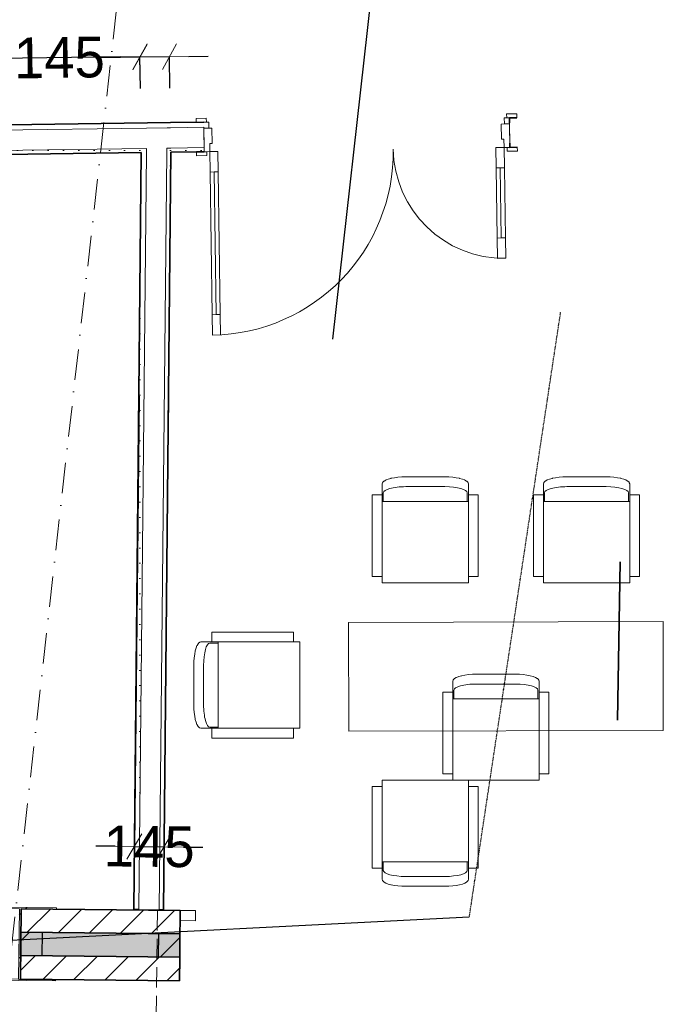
# Model space of a CAD drawing. Header units: millimetres. Extents: x -115474967 to 444143, y -74377 to 241828222.
# Tile 516 of 590: x 319179 to 322337, y 236007 to 240836. Entities that reach past the tile are written whole.
import ezdxf

# ---------------------------------------------------------------- set-up
doc = ezdxf.new("R2010")
doc.units = ezdxf.units.MM
doc.header["$MEASUREMENT"] = 0
for name, pattern in [('DOT', [0.25, 0, -0.25]), ('Dot & Dashed', [280, 150, -60, 0, -70]), ('Hidden Line', [140, 100, -40])]:
    doc.linetypes.add(name, pattern=pattern)
for name, color, linetype, lineweight, true_color in [('0_Pen_No__7', 7, 'Continuous', 5, 0x3f3f3f), ('A_COLUMNS_Pen_No__7', 7, 'Continuous', 5, 0x3f3f3f), ('A_WALL LOAD_Pen_No__21', 7, 'Continuous', 0, 0x73a901), ('A_WALL LOAD_Pen_No__7', 7, 'Continuous', 5, 0x3f3f3f)]:
    doc.layers.add(name, color=color, linetype=linetype, lineweight=lineweight, true_color=true_color)
for name, color, linetype in [('A_COLUMNS', 7, 'Continuous'), ('B_FURN LOOSE', 7, 'Continuous'), ('C_DIMS - GA', 7, 'Continuous')]:
    doc.layers.add(name, color=color, linetype=linetype)
for name, color, linetype, lineweight in [('A_COLUMNS_Pen_No__3', 7, 'Continuous', 15), ('A_COLUMNS_Pen_No__6', 7, 'Continuous', 5), ('A_WALL LOAD_Pen_No__1', 7, 'Continuous', 30), ('A_WALL LOAD_Pen_No__2', 1, 'Continuous', 25), ('A_WALL LOAD_Pen_No__3', 7, 'Continuous', 15), ('A_WALL LOAD_Pen_No__6', 7, 'Continuous', 5), ('B_FURN LOOSE_Pen_No__6', 7, 'Continuous', 5), ('BUILDING_Pen_No__2', 7, 'Continuous', 20), ('C-GRID _Pen_No__5', 7, 'Continuous', 5), ('SEWER LINE_Pen_No__1', 7, 'Continuous', 30)]:
    doc.layers.add(name, color=color, linetype=linetype, lineweight=lineweight)
doc.styles.add('GENERATED_STYLE_1', font='GOTHIC.TTF')
doc.dimstyles.new('GENERATED_STYLE__3', dxfattribs={"dimtxt": 200, "dimasz": 95, "dimexe": 0.18, "dimexo": 2517.243423, "dimgap": 0.09, "dimtad": 1, "dimdec": 0, "dimzin": 0, "dimdsep": 46, "dimtxsty": 'GENERATED_STYLE_1', "dimblk": 'ARROWHEAD_2', "dimblk1": 'ARROWHEAD_2', "dimblk2": 'ARROWHEAD_2', "dimcen": 0.09, "dimclrd": 7, "dimclre": 7, "dimclrt": 7, "dimadec": 0, "dimazin": 0, "dimtfac": 1, "dimtdec": 4, "dimtmove": 0, "dimatfit": 3, "dimfxl": 1, "dimtolj": 1, "dimtzin": 0, "dimarcsym": 0})
doc.dimstyles.new('GENERATED_STYLE__9', dxfattribs={"dimtxt": 200, "dimasz": 95, "dimexe": 0.18, "dimexo": 314.337521, "dimgap": 0.09, "dimtad": 1, "dimdec": 0, "dimzin": 0, "dimdsep": 46, "dimtxsty": 'GENERATED_STYLE_1', "dimblk": 'ARROWHEAD_2', "dimblk1": 'ARROWHEAD_2', "dimblk2": 'ARROWHEAD_2', "dimcen": 0.09, "dimclrd": 7, "dimclre": 7, "dimclrt": 7, "dimadec": 0, "dimazin": 0, "dimtfac": 1, "dimtdec": 4, "dimtmove": 0, "dimatfit": 3, "dimfxl": 1, "dimtolj": 1, "dimtzin": 0, "dimarcsym": 0})
pattern_1 = [(45, (426418.63, 157469.93), (-76.89786, 76.89786), [])]
pattern_2 = [(45, (426418.63, 157469.93), (-127.27922, 127.27922), [])]
pattern_3 = [(0, (426418.634, 157469.926), (0, 75), [0, -75])]

# ---------------------------------------------------------------- blocks, each defined once
blk = doc.blocks.new('Armchair 01 24[39]', base_point=(-105865.4, 80362.6))
at = {"layer": 'B_FURN LOOSE_Pen_No__6', "color": 7, "linetype": 'Continuous', "lineweight": 5}
for p, q in [((-105896.6, 80314.4), (-106296.6, 80314.4)), ((-106265.4, 80314.4), (-106265.4, 79890.7)), ((-106265.4, 80308.7), (-106307.4, 80308.7)), ((-106337.4, 80198.9), (-106337.4, 80006.3)), ((-106265.4, 79896.5), (-106307.4, 79896.5)), ((-105896.6, 79890.7), (-106296.6, 79890.7))]:
    blk.add_line(p, q, dxfattribs=at)
at = {"layer": 'B_FURN LOOSE_Pen_No__6', "color": 7, "linetype": 'Continuous', "lineweight": 5, "flags": 128}
blk.add_lwpolyline([(-106385.4, 80006.5), (-106385.4, 80198.7), (-106385, 80218.2), (-106383.6, 80236.9), (-106381.4, 80254.5), (-106378.4, 80270.4), (-106378.2, 80271), (-106374.5, 80284.8), (-106370.1, 80296.1), (-106369.8, 80296.8), (-106364.9, 80305.1), (-106364.4, 80305.9), (-106359.2, 80311), (-106358.4, 80311.6), (-106357.6, 80312.1), (-106356.6, 80312.5), (-106351.2, 80314.2), (-106350.2, 80314.4), (-106349.7, 80314.4), (-106296.7, 80314.4), (-106296.7, 80362.6), (-105896.7, 80362.6), (-105896.7, 80314.4), (-105865.4, 80314.4), (-105865.4, 79890.7), (-105896.7, 79890.7), (-105896.7, 79842.6), (-106296.7, 79842.6), (-106296.7, 79890.7), (-106349.7, 79890.7), (-106350.2, 79890.8), (-106351.2, 79890.9), (-106356.6, 79892.7), (-106357.6, 79893), (-106358.4, 79893.5), (-106359.2, 79894.2), (-106364.4, 79899.3), (-106364.9, 79900), (-106369.8, 79908.4), (-106370.1, 79909.1), (-106374.5, 79920.3), (-106378.2, 79934.2), (-106378.4, 79934.8), (-106381.4, 79950.7), (-106383.6, 79968.2), (-106385, 79987)], close=True, dxfattribs=at)
at = {"layer": 'B_FURN LOOSE_Pen_No__6', "color": 7, "linetype": 'Continuous', "lineweight": 5}
for centre, start_param, end_param in [((-106307.4, 80198.9), 0, 1.570796), ((-106307.4, 80006.3), 1.570796, 3.141593)]:
    blk.add_ellipse(centre, major_axis=(0, 109.8), ratio=0.273279, start_param=start_param, end_param=end_param, dxfattribs=at)
blk = doc.blocks.new('Armchair 01 24[71]', base_point=(-21189.6, 68802.6))
at = {"layer": 'B_FURN LOOSE_Pen_No__6', "color": 7, "linetype": 'Continuous', "lineweight": 5}
for p, q in [((-21141.4, 68771.4), (-21141.4, 68371.4)), ((-20717.7, 68771.4), (-20717.7, 68371.4)), ((-21141.4, 68402.6), (-20717.7, 68402.6)), ((-21135.6, 68402.6), (-21135.6, 68360.6)), ((-20723.5, 68402.6), (-20723.5, 68360.6)), ((-21025.9, 68330.6), (-20833.3, 68330.6))]:
    blk.add_line(p, q, dxfattribs=at)
at = {"layer": 'B_FURN LOOSE_Pen_No__6', "color": 7, "linetype": 'Continuous', "lineweight": 5, "flags": 128}
blk.add_lwpolyline([(-20833.5, 68282.6), (-21025.7, 68282.6), (-21045.2, 68283.1), (-21063.9, 68284.4), (-21081.5, 68286.6), (-21097.4, 68289.6), (-21098, 68289.8), (-21111.8, 68293.5), (-21123, 68297.9), (-21123.8, 68298.2), (-21132.1, 68303.1), (-21132.9, 68303.7), (-21138, 68308.8), (-21138.6, 68309.6), (-21139.1, 68310.4), (-21139.5, 68311.4), (-21141.2, 68316.8), (-21141.4, 68317.8), (-21141.4, 68318.3), (-21141.4, 68371.3), (-21189.6, 68371.3), (-21189.6, 68771.3), (-21141.4, 68771.3), (-21141.4, 68802.6), (-20717.7, 68802.6), (-20717.7, 68771.3), (-20669.6, 68771.3), (-20669.6, 68371.3), (-20717.7, 68371.3), (-20717.7, 68318.3), (-20717.7, 68317.8), (-20717.9, 68316.8), (-20719.7, 68311.4), (-20720, 68310.4), (-20720.5, 68309.6), (-20721.1, 68308.8), (-20726.3, 68303.7), (-20727, 68303.1), (-20735.3, 68298.2), (-20736.1, 68297.9), (-20747.3, 68293.5), (-20761.2, 68289.8), (-20761.8, 68289.6), (-20777.6, 68286.6), (-20795.2, 68284.4), (-20814, 68283.1)], close=True, dxfattribs=at)
at = {"layer": 'B_FURN LOOSE_Pen_No__6', "color": 7, "linetype": 'Continuous', "lineweight": 5}
for centre, start_param, end_param in [((-21025.9, 68360.6), 3.141593, 4.712389), ((-20833.3, 68360.6), 4.712389, 6.283185)]:
    blk.add_ellipse(centre, major_axis=(109.8, 0), ratio=0.273279, start_param=start_param, end_param=end_param, dxfattribs=at)
blk = doc.blocks.new('Coffee Table 02 24[72]', base_point=(-104082, 79880.7))
at = {"layer": 'A_COLUMNS_Pen_No__6', "color": 7, "linetype": 'Continuous', "lineweight": 5}
for p, q in [((-104083.5, 80414.5), (-105626.6, 80410.1)), ((-105626.6, 80410.1), (-105625.1, 79876.3)), ((-104082, 79880.7), (-104083.5, 80414.5)), ((-105625.1, 79876.3), (-104082, 79880.7))]:
    blk.add_line(p, q, dxfattribs=at)
blk = doc.blocks.new('Armchair 01 24[73]', base_point=(-20744.9, 69770.6))
at = {"layer": 'B_FURN LOOSE_Pen_No__6', "color": 7, "linetype": 'Continuous', "lineweight": 5}
for p, q in [((-20908.6, 70242.6), (-21101.2, 70242.6)), ((-21216.8, 69801.8), (-21216.8, 70201.8)), ((-21211, 70170.6), (-21211, 70212.6)), ((-20798.8, 70170.6), (-20798.8, 70212.6)), ((-20793.1, 69801.8), (-20793.1, 70201.8)), ((-20793.1, 70170.6), (-21216.8, 70170.6))]:
    blk.add_line(p, q, dxfattribs=at)
at = {"layer": 'B_FURN LOOSE_Pen_No__6', "color": 7, "linetype": 'Continuous', "lineweight": 5, "flags": 128}
blk.add_lwpolyline([(-21101, 70290.6), (-20908.8, 70290.6), (-20889.3, 70290.1), (-20870.6, 70288.7), (-20853, 70286.5), (-20837.1, 70283.5), (-20836.5, 70283.4), (-20822.7, 70279.6), (-20811.4, 70275.3), (-20810.7, 70274.9), (-20802.4, 70270.1), (-20801.6, 70269.5), (-20796.5, 70264.3), (-20795.8, 70263.6), (-20795.3, 70262.7), (-20795, 70261.8), (-20793.3, 70256.4), (-20793.1, 70255.4), (-20793.1, 70254.9), (-20793.1, 70201.8), (-20744.9, 70201.8), (-20744.9, 69801.8), (-20793.1, 69801.8), (-20793.1, 69770.6), (-21216.8, 69770.6), (-21216.8, 69801.8), (-21264.9, 69801.8), (-21264.9, 70201.8), (-21216.8, 70201.8), (-21216.8, 70254.9), (-21216.7, 70255.4), (-21216.6, 70256.4), (-21214.8, 70261.8), (-21214.5, 70262.7), (-21214, 70263.6), (-21213.3, 70264.3), (-21208.2, 70269.5), (-21207.5, 70270.1), (-21199.1, 70274.9), (-21198.4, 70275.3), (-21187.2, 70279.6), (-21173.3, 70283.4), (-21172.7, 70283.5), (-21156.8, 70286.5), (-21139.3, 70288.7), (-21120.5, 70290.1)], close=True, dxfattribs=at)
at = {"layer": 'B_FURN LOOSE_Pen_No__6', "color": 7, "linetype": 'Continuous', "lineweight": 5}
for centre, start_param, end_param in [((-21101.2, 70212.6), 1.570796, 3.141593), ((-20908.6, 70212.6), 0, 1.570796)]:
    blk.add_ellipse(centre, major_axis=(109.8, 0), ratio=0.273279, start_param=start_param, end_param=end_param, dxfattribs=at)
blk = doc.blocks.new('Armchair 01 24[74]', base_point=(-104989.8, 80604))
at = {"layer": 'B_FURN LOOSE_Pen_No__6', "color": 7, "linetype": 'Continuous', "lineweight": 5}
for p, q in [((-105455.8, 81004), (-105455.8, 81046)), ((-105153.5, 81076), (-105346, 81076)), ((-105043.7, 81004), (-105043.7, 81046)), ((-105461.6, 80635.2), (-105461.6, 81035.2)), ((-105037.9, 81004), (-105461.6, 81004)), ((-105037.9, 80635.2), (-105037.9, 81035.2))]:
    blk.add_line(p, q, dxfattribs=at)
at = {"layer": 'B_FURN LOOSE_Pen_No__6', "color": 7, "linetype": 'Continuous', "lineweight": 5, "flags": 128}
blk.add_lwpolyline([(-105345.9, 81124), (-105153.6, 81124), (-105134.1, 81123.5), (-105115.4, 81122.1), (-105097.8, 81119.9), (-105081.9, 81116.9), (-105081.3, 81116.8), (-105067.5, 81113), (-105056.3, 81108.7), (-105055.5, 81108.3), (-105047.2, 81103.5), (-105046.5, 81102.9), (-105041.3, 81097.7), (-105040.7, 81097), (-105040.2, 81096.1), (-105039.9, 81095.2), (-105038.1, 81089.8), (-105037.9, 81088.8), (-105037.9, 81088.3), (-105037.9, 81035.2), (-104989.8, 81035.2), (-104989.8, 80635.2), (-105037.9, 80635.2), (-105037.9, 80604), (-105461.6, 80604), (-105461.6, 80635.2), (-105509.8, 80635.2), (-105509.8, 81035.2), (-105461.6, 81035.2), (-105461.6, 81088.3), (-105461.6, 81088.8), (-105461.4, 81089.8), (-105459.7, 81095.2), (-105459.3, 81096.1), (-105458.8, 81097), (-105458.2, 81097.7), (-105453, 81102.9), (-105452.3, 81103.5), (-105444, 81108.3), (-105443.2, 81108.7), (-105432, 81113), (-105418.2, 81116.8), (-105417.6, 81116.9), (-105401.7, 81119.9), (-105384.1, 81122.1), (-105365.4, 81123.5)], close=True, dxfattribs=at)
at = {"layer": 'B_FURN LOOSE_Pen_No__6', "color": 7, "linetype": 'Continuous', "lineweight": 5}
for centre, start_param, end_param in [((-105346, 81046), 1.570796, 3.141593), ((-105153.5, 81046), 0, 1.570796)]:
    blk.add_ellipse(centre, major_axis=(109.8, 0), ratio=0.273279, start_param=start_param, end_param=end_param, dxfattribs=at)
blk = doc.blocks.new('Armchair 01 24[75]', base_point=(-104198.7, 80604))
at = {"layer": 'B_FURN LOOSE_Pen_No__6', "color": 7, "linetype": 'Continuous', "lineweight": 5}
for p, q in [((-104664.8, 81004), (-104664.8, 81046)), ((-104362.4, 81076), (-104555, 81076)), ((-104252.6, 81004), (-104252.6, 81046)), ((-104670.5, 80635.2), (-104670.5, 81035.2)), ((-104246.8, 81004), (-104670.5, 81004)), ((-104246.8, 80635.2), (-104246.8, 81035.2))]:
    blk.add_line(p, q, dxfattribs=at)
at = {"layer": 'B_FURN LOOSE_Pen_No__6', "color": 7, "linetype": 'Continuous', "lineweight": 5, "flags": 128}
blk.add_lwpolyline([(-104554.8, 81124), (-104362.6, 81124), (-104343.1, 81123.5), (-104324.3, 81122.1), (-104306.8, 81119.9), (-104290.9, 81116.9), (-104290.3, 81116.8), (-104276.4, 81113), (-104265.2, 81108.7), (-104264.5, 81108.3), (-104256.1, 81103.5), (-104255.4, 81102.9), (-104250.3, 81097.7), (-104249.6, 81097), (-104249.1, 81096.1), (-104248.8, 81095.2), (-104247, 81089.8), (-104246.9, 81088.8), (-104246.8, 81088.3), (-104246.8, 81035.2), (-104198.7, 81035.2), (-104198.7, 80635.2), (-104246.8, 80635.2), (-104246.8, 80604), (-104670.5, 80604), (-104670.5, 80635.2), (-104718.7, 80635.2), (-104718.7, 81035.2), (-104670.5, 81035.2), (-104670.5, 81088.3), (-104670.5, 81088.8), (-104670.3, 81089.8), (-104668.6, 81095.2), (-104668.2, 81096.1), (-104667.8, 81097), (-104667.1, 81097.7), (-104662, 81102.9), (-104661.2, 81103.5), (-104652.9, 81108.3), (-104652.2, 81108.7), (-104640.9, 81113), (-104627.1, 81116.8), (-104626.5, 81116.9), (-104610.6, 81119.9), (-104593, 81122.1), (-104574.3, 81123.5)], close=True, dxfattribs=at)
at = {"layer": 'B_FURN LOOSE_Pen_No__6', "color": 7, "linetype": 'Continuous', "lineweight": 5}
for centre, start_param, end_param in [((-104555, 81046), 1.570796, 3.141593), ((-104362.4, 81046), 0, 1.570796)]:
    blk.add_ellipse(centre, major_axis=(109.8, 0), ratio=0.273279, start_param=start_param, end_param=end_param, dxfattribs=at)
blk = doc.blocks.new('IPE Column 20[97]', base_point=(-38860.8, 68153.1))
at = {"layer": 'A_COLUMNS_Pen_No__7', "linetype": 'Continuous', "lineweight": 5, "true_color": 0x3f3f3f}
h = blk.add_hatch(dxfattribs=at)
h.set_pattern_fill('STEEL', color=250, style=0, pattern_type=2)
h.set_pattern_definition([(45, (0, 0), (-159.099, 159.099), []), (45, (-53.03, 53.03), (-159.099, 159.099), [])])
h.paths.add_polyline_path([(-39040.6, 67975.4), (-38684.6, 67971.8), (-38684.5, 67978.8), (-38859, 67980.6), (-38855.5, 68325.5), (-38681, 68323.8), (-38681, 68330.8), (-39037, 68334.4), (-39037, 68327.4), (-38862.5, 68325.6), (-38866, 67980.6), (-39040.5, 67982.4)])
at = {"layer": 'A_COLUMNS_Pen_No__3', "color": 7, "linetype": 'Continuous', "lineweight": 15}
for p, q in [((-38681, 68330.8), (-39037, 68334.4)), ((-39037, 68334.4), (-39037, 68327.4)), ((-39037, 68327.4), (-38862.5, 68325.6)), ((-38862.5, 68325.6), (-38866, 67980.6)), ((-38859, 67980.6), (-38855.5, 68325.5)), ((-38855.5, 68325.5), (-38681, 68323.8)), ((-38681, 68323.8), (-38681, 68330.8)), ((-39040.5, 67982.4), (-39040.6, 67975.4)), ((-39040.6, 67975.4), (-38684.6, 67971.8)), ((-38866, 67980.6), (-39040.5, 67982.4)), ((-38684.5, 67978.8), (-38859, 67980.6)), ((-38684.6, 67971.8), (-38684.5, 67978.8))]:
    blk.add_line(p, q, dxfattribs=at)
blk = doc.blocks.new('ARROWHEAD_2')
at = {"color": 0, "linetype": 'Continuous', "lineweight": 0}
for p, q in [((-0.378, -0.655), (0.378, 0.655)), ((0, 0), (-1, 0))]:
    blk.add_line(p, q, dxfattribs=at)
blk = doc.blocks.new('*D931')
at = {"layer": 'C_DIMS - GA', "color": 7, "linetype": 'Continuous', "lineweight": -2, "transparency": 16777216}
for p, q in [((319673.7, 240653.9), (317826.9, 240627.5)), ((319770.9, 240498.7), (319768.7, 240655.4)), ((315864.4, 240599.4), (317225.6, 240618.9)), ((315771.6, 240441.5), (315769.4, 240598.3))]:
    blk.add_line(p, q, dxfattribs=at)
at = {"layer": 'Defpoints', "color": 0, "linetype": 'Continuous', "transparency": 16777216}
for p in [(319768.7, 240655.2), (319775.4, 240184.4), (315776.1, 240127.2)]:
    blk.add_point(p, dxfattribs=at)
at = {"layer": 'C_DIMS - GA', "color": 7, "linetype": 'Continuous', "lineweight": -2, "transparency": 16777216, "xscale": 95, "yscale": 95, "zscale": 95}
for p, rotation in [((319768.7, 240655.2), 0.818574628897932), ((315769.4, 240598.1), 180.8185746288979)]:
    blk.add_blockref('ARROWHEAD_2', p, dxfattribs=dict(at, rotation=rotation))
at = {"layer": 'C_DIMS - GA', "color": 7, "linetype": 'Continuous', "lineweight": 5, "transparency": 16777216, "insert": (317526.3, 240623.2), "char_height": 200, "attachment_point": 5, "rotation": 0.8186, "style": 'GENERATED_STYLE_1'}
blk.add_mtext('\\A1;4000', dxfattribs=at)
blk = doc.blocks.new('*D932')
at = {"layer": 'C_DIMS - GA', "color": 7, "linetype": 'Continuous', "lineweight": -2, "transparency": 16777216}
for p, q in [((319673.8, 240650.9), (319578.8, 240649.6)), ((319913.8, 240654.4), (319768.8, 240652.3)), ((319770.9, 240498.7), (319768.8, 240652.5)), ((319916, 240500.8), (319913.8, 240654.5)), ((320008.8, 240655.7), (320103.8, 240657.1))]:
    blk.add_line(p, q, dxfattribs=at)
at = {"layer": 'Defpoints', "color": 0, "linetype": 'Continuous', "transparency": 16777216}
for p in [(319913.8, 240654.4), (319775.4, 240184.4), (319920.5, 240186.5)]:
    blk.add_point(p, dxfattribs=at)
at = {"layer": 'C_DIMS - GA', "color": 7, "linetype": 'Continuous', "lineweight": -2, "transparency": 16777216, "xscale": 95, "yscale": 95, "zscale": 95}
for p, rotation in [((319768.8, 240652.3), 0.818574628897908), ((319913.8, 240654.4), 180.8185746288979)]:
    blk.add_blockref('ARROWHEAD_2', p, dxfattribs=dict(at, rotation=rotation))
at = {"layer": 'C_DIMS - GA', "color": 7, "linetype": 'Continuous', "lineweight": 5, "transparency": 16777216, "insert": (319373.1, 240649.6), "char_height": 200, "attachment_point": 5, "rotation": 0.8186, "style": 'GENERATED_STYLE_1'}
blk.add_mtext('\\A1;145', dxfattribs=at)
blk = doc.blocks.new('*D939')
at = {"layer": 'C_DIMS - GA', "color": 7, "linetype": 'Continuous', "lineweight": -2, "transparency": 16777216}
for p, q in [((319764.2, 238989.2), (319741.7, 236781)), ((319909.2, 238987.8), (319886.7, 236779.6)), ((319646.7, 236781.8), (319551.7, 236782.8)), ((319741.7, 236780.9), (319886.7, 236779.4)), ((319981.7, 236778.4), (320076.7, 236777.4))]:
    blk.add_line(p, q, dxfattribs=at)
at = {"layer": 'Defpoints', "color": 0, "linetype": 'Continuous', "transparency": 16777216}
for p in [(319886.7, 236779.4), (319738.6, 236472.1), (319883.6, 236470.7)]:
    blk.add_point(p, dxfattribs=at)
at = {"layer": 'C_DIMS - GA', "color": 7, "linetype": 'Continuous', "lineweight": -2, "transparency": 16777216, "xscale": 95, "yscale": 95, "zscale": 95}
for p, rotation in [((319741.7, 236780.9), 359.415914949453), ((319886.7, 236779.4), 179.415914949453)]:
    blk.add_blockref('ARROWHEAD_2', p, dxfattribs=dict(at, rotation=rotation))
at = {"layer": 'C_DIMS - GA', "color": 7, "linetype": 'Continuous', "lineweight": 5, "transparency": 16777216, "insert": (319814.2, 236780.1), "char_height": 200, "attachment_point": 5, "rotation": 359.4159, "style": 'GENERATED_STYLE_1'}
blk.add_mtext('\\A1;145', dxfattribs=at)
blk = doc.blocks.new('*D963')
at = {"layer": 'C_DIMS - GA', "color": 7, "linetype": 'Continuous', "lineweight": -2, "transparency": 16777216}
for p, q in [((315602.1, 239843.4), (315818.2, 241769.9)), ((315912.6, 241759.5), (318074.5, 241517)), ((320836.7, 241207.2), (318664.7, 241450.8)), ((320715, 239269.9), (320931.1, 241196.4))]:
    blk.add_line(p, q, dxfattribs=at)
at = {"layer": 'Defpoints', "color": 0, "linetype": 'Continuous', "transparency": 16777216}
for p in [(315882.7, 242344.9), (315818.2, 241770.1), (320995.6, 241771.4)]:
    blk.add_point(p, dxfattribs=at)
at = {"layer": 'C_DIMS - GA', "color": 7, "linetype": 'Continuous', "lineweight": -2, "transparency": 16777216, "xscale": 95, "yscale": 95, "zscale": 95}
for p, rotation in [((315818.2, 241770.1), 173.6000080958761), ((320931.1, 241196.6), 353.6000080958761)]:
    blk.add_blockref('ARROWHEAD_2', p, dxfattribs=dict(at, rotation=rotation))
at = {"layer": 'C_DIMS - GA', "color": 7, "linetype": 'Continuous', "lineweight": 5, "transparency": 16777216, "insert": (318369.6, 241483.9), "char_height": 200, "attachment_point": 5, "rotation": 353.6, "style": 'GENERATED_STYLE_1'}
blk.add_mtext('\\A1;5145', dxfattribs=at)

msp = doc.modelspace()

# ---------------------------------------------------------------- hatches: boundary and pattern name
at = {"layer": '0_Pen_No__7', "linetype": 'Continuous', "lineweight": 5, "true_color": 0x000000}
h = msp.add_hatch(dxfattribs=at)
h.set_pattern_fill('ANSI31', color=18, scale=870, style=0)
h.set_pattern_definition(pattern_1)
h.paths.add_polyline_path([(319185.7778, 236475.53121), (319184.6007, 236360.53726), (319965.05592, 236352.54856), (319966.23303, 236467.54251)])
h = msp.add_hatch(dxfattribs=at)
h.set_pattern_fill('ANSI31', color=18, scale=870, style=0)
h.set_pattern_definition(pattern_1)
h.paths.add_polyline_path([(319183.42364, 236245.54322), (319182.24654, 236130.54926), (319962.70177, 236122.56056), (319963.87887, 236237.55452)])
at = {"layer": 'A_WALL LOAD_Pen_No__6', "linetype": 'Continuous', "lineweight": 5}
h = msp.add_hatch(dxfattribs=at)
h.set_pattern_fill('_WALL_EXTERNAL', style=0, pattern_type=2)
h.set_pattern_definition(pattern_2)
h.paths.add_polyline_path([(319183.42362, 236245.54321), (319184.6007, 236360.53724), (319288.59862, 236359.47271), (319287.42154, 236244.47869)])
h = msp.add_hatch(dxfattribs=at)
h.set_pattern_fill('_WALL_EXTERNAL', style=0, pattern_type=2)
h.set_pattern_definition(pattern_2)
h.paths.add_polyline_path([(319859.88097, 236238.61899), (319861.05805, 236353.61302), (319965.05597, 236352.54849), (319963.87889, 236237.55446)])
at = {"layer": 'A_WALL LOAD_Pen_No__7', "linetype": 'Continuous', "lineweight": 5, "true_color": 0x9f07ff}
h = msp.add_hatch(dxfattribs=at)
h.set_pattern_fill('HATCH__GYPSUM', color=190, style=0, pattern_type=2)
h.set_pattern_definition(pattern_3)
h.paths.add_polyline_path([(318217.98775, 240182.1304), (318218.27365, 240162.13243), (319775.43866, 240184.39441), (319775.63737, 240204.39936)])
h = msp.add_hatch(dxfattribs=at)
h.set_pattern_fill('HATCH__GYPSUM', color=190, style=0, pattern_type=2)
h.set_pattern_definition(pattern_3)
h.paths.add_polyline_path([(319775.43863, 240184.39447), (319738.55724, 236472.13092), (319763.55601, 236471.88255), (319800.44341, 240184.75195)])
h = msp.add_hatch(dxfattribs=at)
h.set_pattern_fill('HATCH__GYPSUM', color=190, style=0, pattern_type=2)
h.set_pattern_definition(pattern_3)
h.paths.add_polyline_path([(319883.55008, 236470.69041), (319920.46638, 240186.46786), (319900.46255, 240186.18187), (319863.55107, 236470.8891)])
h = msp.add_hatch(dxfattribs=at)
h.set_pattern_fill('HATCH__GYPSUM', color=190, style=0, pattern_type=2)
h.set_pattern_definition(pattern_3)
h.paths.add_polyline_path([(319900.6613, 240206.18676), (319900.46255, 240186.18187), (319920.46638, 240186.46786), (319920.18048, 240206.46582)])
h = msp.add_hatch(dxfattribs=at)
h.set_pattern_fill('HATCH__GYPSUM', color=190, style=0, pattern_type=2)
h.set_pattern_definition(pattern_3)
h.paths.add_polyline_path([(320083.25069, 240208.79719), (319920.18048, 240206.46583), (319920.46635, 240186.46786), (320083.53661, 240188.79918)])
msp.add_hatch(color=190, dxfattribs=at).paths.add_polyline_path([(319184.60072, 236360.53726), (319183.42362, 236245.54331), (319963.87895, 236237.55461), (319965.05595, 236352.54856)])

# ---------------------------------------------------------------- linework, layer by layer
at = {"layer": 'A_WALL LOAD_Pen_No__1', "color": 214, "linetype": 'Continuous', "lineweight": 35}
for p, q in [((321581.31056, 240355.22697), (321618.30678, 240355.75589)), ((321581.31056, 240355.22697), (321618.30678, 240355.75589)), ((321581.31056, 240355.22697), (321618.30678, 240355.75589)), ((321581.66794, 240330.22952), (321581.31056, 240355.22697)), ((321581.66794, 240330.22952), (321581.31056, 240355.22697)), ((321581.66794, 240330.22952), (321581.31056, 240355.22697)), ((321583.38335, 240210.24178), (321583.09745, 240230.23974)), ((321583.38335, 240210.24178), (321583.09745, 240230.23974)), ((321583.38335, 240210.24178), (321583.09745, 240230.23974)), ((320083.53662, 240188.7992), (320046.5404, 240188.27028)), ((320083.53662, 240188.7992), (320046.5404, 240188.27028)), ((320083.53662, 240188.7992), (320046.5404, 240188.27028)), ((321583.38335, 240210.24178), (321620.37957, 240210.7707)), ((321583.38335, 240210.24178), (321620.37957, 240210.7707)), ((321583.38335, 240210.24178), (321620.37957, 240210.7707)), ((319966.23305, 236467.54247), (319965.72128, 236417.54509)), ((319966.23305, 236467.54247), (319965.72128, 236417.54509)), ((319966.23305, 236467.54247), (319965.72128, 236417.54509)), ((319965.72128, 236417.54509), (319965.05597, 236352.54849)), ((319965.72128, 236417.54509), (319965.05597, 236352.54849)), ((319184.6007, 236360.5372), (319965.05596, 236352.54851)), ((319965.05597, 236352.54849), (319963.87889, 236237.55452)), ((319965.05597, 236352.54849), (319963.87889, 236237.55452)), ((319183.42362, 236245.54326), (319963.87888, 236237.55457)), ((319963.87889, 236237.55452), (319962.70181, 236122.56054)), ((319963.87889, 236237.55452), (319962.70181, 236122.56054))]:
    msp.add_line(p, q, dxfattribs=at)
for points in [[(319918.3936, 240331.45304), (318216.20085, 240307.11761)], [(320081.46381, 240333.78438), (319918.3936, 240331.45304)], [(318218.27365, 240162.13243), (319775.43863, 240184.39447)], [(319775.43863, 240184.39447), (319738.55724, 236472.13092)], [(319883.55008, 236470.69041), (319920.46638, 240186.46786)], [(319920.46638, 240186.46786), (320083.5366, 240188.7992)], [(319185.77777, 236475.53121), (319182.24654, 236130.54929)], [(319966.23303, 236467.54247), (319185.77777, 236475.53121)], [(319738.55724, 236472.13092), (319763.55601, 236471.88255)], [(319863.55107, 236470.8891), (319883.55008, 236470.69041)], [(319182.24654, 236130.54929), (319962.7018, 236122.56054)]]:
    msp.add_lwpolyline(points, dxfattribs=at)
at = {"layer": 'A_WALL LOAD_Pen_No__2', "color": 1, "linetype": 'Continuous', "lineweight": 25, "flags": 128}
for points in [[(319183.42362, 236245.54321), (319184.6007, 236360.53724), (319288.59862, 236359.47271), (319287.42154, 236244.47869)], [(319859.88097, 236238.61899), (319861.05805, 236353.61302), (319965.05597, 236352.54849), (319963.87889, 236237.55446)]]:
    msp.add_lwpolyline(points, close=True, dxfattribs=at)
at = {"layer": 'A_WALL LOAD_Pen_No__21', "color": 100, "linetype": 'Continuous', "lineweight": 0, "true_color": 0x00ff4d}
for p, q in [((321581.73942, 240325.23003), (321581.66794, 240330.22952)), ((321581.73942, 240325.23003), (321581.66794, 240330.22952)), ((321581.73942, 240325.23003), (321581.66794, 240330.22952)), ((321583.09745, 240230.23974), (321581.73942, 240325.23003)), ((321583.09745, 240230.23974), (321581.73942, 240325.23003)), ((321583.09745, 240230.23974), (321581.73942, 240325.23003)), ((319801.6359, 240304.78123), (318216.55825, 240282.12015)), ((319901.65505, 240306.21119), (319801.6359, 240304.78126)), ((319918.75097, 240306.4556), (319901.65505, 240306.21119)), ((320081.82121, 240308.78695), (319918.75097, 240306.45559)), ((320083.25071, 240208.79715), (320081.8212, 240308.78695)), ((320083.25071, 240208.79715), (320081.89268, 240303.78745)), ((320083.25071, 240208.79715), (320081.89268, 240303.78745)), ((318217.98773, 240182.13039), (319800.64216, 240204.7569)), ((319800.44341, 240184.75195), (319763.55601, 236471.88255)), ((319800.64216, 240204.75683), (319800.44341, 240184.75195)), ((319800.64216, 240204.75683), (319800.44341, 240184.75195)), ((319863.55107, 236470.8891), (319900.46255, 240186.18187)), ((319900.46255, 240186.18187), (319900.6613, 240206.18676)), ((319900.46255, 240186.18187), (319900.6613, 240206.18676)), ((319900.6613, 240206.18676), (319920.18048, 240206.46582)), ((319920.18048, 240206.46583), (320083.25072, 240208.79715))]:
    msp.add_line(p, q, dxfattribs=at)
msp.add_lwpolyline([(319763.55601, 236471.88255), (319863.55107, 236470.8891)], dxfattribs=at)
at = {"layer": 'A_WALL LOAD_Pen_No__3', "color": 30, "linetype": 'Continuous', "lineweight": 15}
for p, q in [((321568.04029, 240374.03919), (321618.03518, 240374.75394)), ((321568.31189, 240355.04113), (321568.04029, 240374.03919)), ((321618.03518, 240374.75394), (321618.30678, 240355.75589)), ((320044.19601, 240352.25352), (320094.1909, 240352.96827)), ((320044.46761, 240333.25546), (320044.19601, 240352.25352)), ((320094.4625, 240333.97022), (320044.46761, 240333.25546)), ((320081.46383, 240333.78438), (320106.46128, 240334.14176)), ((320094.1909, 240352.96827), (320094.4625, 240333.97022)), ((320106.46128, 240334.14176), (320106.89013, 240304.14482)), ((321556.31312, 240354.86959), (321581.31056, 240355.22697)), ((321556.74197, 240324.87266), (321556.31312, 240354.86959)), ((321581.73942, 240325.23003), (321556.74197, 240324.87266)), ((321618.30678, 240355.75589), (321568.31189, 240355.04113)), ((321581.31056, 240355.22697), (321581.73942, 240325.23003)), ((320106.89013, 240304.14482), (320081.89268, 240303.78745)), ((320046.5404, 240188.27028), (320096.53529, 240188.98503)), ((320046.812, 240169.27222), (320046.5404, 240188.27028)), ((320096.80689, 240169.98697), (320046.812, 240169.27222)), ((320096.53529, 240188.98503), (320096.80689, 240169.98697)), ((321570.38468, 240210.05595), (321620.37957, 240210.7707)), ((321570.65628, 240191.05789), (321570.38468, 240210.05595)), ((321620.65117, 240191.77264), (321570.65628, 240191.05789)), ((321620.37957, 240210.7707), (321620.65117, 240191.77264))]:
    msp.add_line(p, q, dxfattribs=at)
at = {"layer": 'A_WALL LOAD_Pen_No__3', "color": 30, "linetype": 'Hidden Line', "lineweight": 15}
msp.add_lwpolyline([(319854.57057, 236468.68545), (319843.67254, 235565.4539)], dxfattribs=at)
at = {"layer": 'A_WALL LOAD_Pen_No__3', "color": 30, "linetype": 'Continuous', "lineweight": 15}
for centre, radius, start, end in [((320111.53376, 240189.19946), 900, 270.81907444, 0.81907444), ((321555.38621, 240209.84152), 544, 180.81907444, 270.81907444)]:
    msp.add_arc(centre, radius, start, end, dxfattribs=at)
at = {"layer": 'A_WALL LOAD_Pen_No__6', "color": 7, "linetype": 'Continuous', "lineweight": 5}
for p, q in [((321581.73942, 240325.23003), (321541.7435, 240324.65823)), ((321541.7435, 240324.65823), (321542.81563, 240249.66589)), ((321583.38335, 240210.24178), (321581.73942, 240325.23003)), ((320121.8886, 240304.35925), (320081.89268, 240303.78745)), ((320081.89268, 240303.78745), (320083.53662, 240188.7992)), ((320122.96073, 240229.36691), (320121.8886, 240304.35925)), ((320110.96195, 240229.19537), (320122.96073, 240229.36691)), ((320111.53376, 240189.19946), (320110.96195, 240229.19537)), ((321542.81563, 240249.66589), (321554.81441, 240249.83744)), ((321554.81441, 240249.83744), (321555.38621, 240209.84152)), ((320083.53662, 240188.7992), (320111.53376, 240189.19946)), ((320111.53376, 240189.19946), (320151.52967, 240189.77126)), ((320112.96326, 240089.20968), (320111.53376, 240189.19946)), ((320151.52967, 240189.77126), (320152.95917, 240089.78148)), ((321555.38621, 240209.84152), (321515.39029, 240209.26972)), ((321515.39029, 240209.26972), (321516.8198, 240109.27994)), ((321555.38621, 240209.84152), (321583.38335, 240210.24178)), ((321556.81571, 240109.85174), (321555.38621, 240209.84152)), ((320152.95917, 240089.78148), (320112.96326, 240089.20968)), ((320142.96776, 239389.5671), (320132.96122, 240089.49558)), ((321516.8198, 240109.27994), (321556.81571, 240109.85174)), ((321541.73526, 239765.60099), (321536.81776, 240109.56584)), ((321561.73321, 239765.88689), (321521.7373, 239765.31509)), ((321521.7373, 239765.31509), (321523.16681, 239665.32531)), ((321563.16272, 239665.89711), (321561.73321, 239765.88689)), ((321523.16681, 239665.32531), (321563.16272, 239665.89711)), ((320122.9698, 239389.2812), (320162.96571, 239389.853)), ((320124.39931, 239289.29142), (320122.9698, 239389.2812)), ((320162.96571, 239389.853), (320164.39522, 239289.86322)), ((320164.39522, 239289.86322), (320124.39931, 239289.29142)), ((319966.23305, 236467.54247), (320041.22912, 236466.77481)), ((320041.22912, 236466.77481), (320040.71735, 236416.77743)), ((320040.71735, 236416.77743), (319965.72128, 236417.54509))]:
    msp.add_line(p, q, dxfattribs=at)
for points in [[(320122.9698, 239389.2812), (320112.96326, 240089.20968), (320132.96122, 240089.49558), (320142.96776, 239389.5671)], [(320142.96776, 239389.5671), (320132.96122, 240089.49558), (320152.95917, 240089.78148), (320162.96571, 239389.853)], [(321541.73526, 239765.60099), (321536.81776, 240109.56584), (321516.8198, 240109.27994), (321521.7373, 239765.31509)], [(321561.73321, 239765.88689), (321556.81571, 240109.85174), (321536.81776, 240109.56584), (321541.73526, 239765.60099)]]:
    msp.add_lwpolyline(points, close=True, dxfattribs=at)
at = {"layer": 'BUILDING_Pen_No__2', "color": 1, "linetype": 'DOT', "lineweight": 25}
msp.add_line((321384.7503, 236434.69334), (321832.71938, 239401.05874), dxfattribs=at)
at = {"layer": 'BUILDING_Pen_No__2', "color": 1, "linetype": 'Continuous', "lineweight": 25}
msp.add_line((321384.7503, 236434.69334), (315951.51759, 236157.41984), dxfattribs=at)
at = {"layer": 'C-GRID _Pen_No__5', "color": 4, "linetype": 'Dot & Dashed', "lineweight": 5}
msp.add_line((320527.05117, 248683.31314), (318487.96552, 230485.36431), dxfattribs=at)
at = {"layer": 'SEWER LINE_Pen_No__1', "color": 214, "linetype": 'Continuous', "lineweight": 35}
msp.add_line((322112.61506, 237399.89964), (322125.70864, 238177.49291), dxfattribs=at)

# ---------------------------------------------------------------- block references
at = {"layer": 'A_COLUMNS', "color": 5, "linetype": 'Continuous', "lineweight": 5}
for name, p in [('Coffee Table 02 24[72]', (322336.64232, 237350.60195)), ('IPE Column 20[97]', (319178.76518, 236303.09365))]:
    msp.add_blockref(name, p, dxfattribs=at)
at = {"layer": 'B_FURN LOOSE', "color": 5, "linetype": 'Continuous', "lineweight": 5}
for name, p in [('Armchair 01 24[74]', (321428.88185, 238073.88907)), ('Armchair 01 24[75]', (322219.946, 238073.88907)), ('Armchair 01 24[39]', (320553.22165, 237832.5125)), ('Armchair 01 24[73]', (321775.28545, 237105.93507)), ('Armchair 01 24[71]', (320908.88185, 237105.93507))]:
    msp.add_blockref(name, p, dxfattribs=at)

# ---------------------------------------------------------------- dimensions: what is measured, and where the dimension line sits
at = {"layer": 'C_DIMS - GA', "color": 7, "linetype": 'Continuous', "lineweight": 5}
for base, p1, p2, angle, dimstyle, picture, middle, turn in [((315818.20533, 241770.11457), (320995.61614, 241771.41924), (315882.6807, 242344.9261), 173.6000081, 'GENERATED_STYLE__3', '*D963', (318369.59365, 241483.93088), 353.6000081), ((319768.71147, 240655.22661), (315776.13564, 240127.21835), (319775.43863, 240184.39447), 0.81857463, 'GENERATED_STYLE__9', '*D931', (317526.26051, 240623.18693), 0.81857463), ((319913.78122, 240654.36084), (319775.43863, 240184.39447), (319920.46638, 240186.46786), 0.81857463, 'GENERATED_STYLE__9', '*D932', (319373.1084, 240649.57431), 0.81857463), ((319886.69708, 236779.38395), (319738.55724, 236472.13092), (319883.55008, 236470.69041), 359.41591495, 'GENERATED_STYLE__3', '*D939', (319814.20085, 236780.12302), 359.41591495)]:
    dim = msp.add_linear_dim(base=base, p1=p1, p2=p2, angle=angle, dimstyle=dimstyle, dxfattribs=at)
    dim.commit()
    dim.dimension.update_dxf_attribs({"geometry": picture, "text_midpoint": middle, "dimtype": 160, "text_rotation": turn})

doc.saveas('drawing.dxf')
